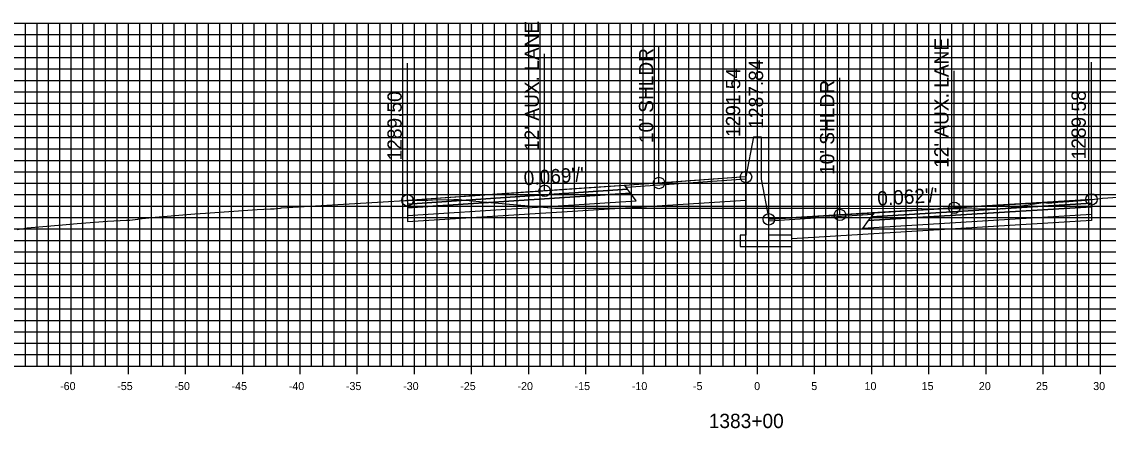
# Model space of a CAD drawing. Extents: x 674939 to 678919, y 750652 to 765176.
# Drawn here: x 678674.2 to 678769.2, y 755362.1 to 755397.7 of the extents above; entities that cross this region are included whole.
import ezdxf

# ---------------------------------------------------------------- set-up
doc = ezdxf.new("R2010")
doc.units = 0
for name, color, linetype in [('R_Alt Surface', 7, 'Continuous'), ('R_Axis', 7, 'Continuous'), ('R_Axis Annot', 7, 'Continuous'), ('R_Exist Surface', 7, 'Continuous'), ('R_Fin Surface', 7, 'Continuous'), ('R_Grid', 7, 'Continuous'), ('R_No Plot', 7, 'Continuous'), ('R_Proposed Road', 7, 'Continuous'), ('R_Xsect Elev', 7, 'Continuous'), ('R_Xsect Slope', 7, 'Continuous')]:
    doc.layers.add(name, color=color, linetype=linetype)

msp = doc.modelspace()

# ---------------------------------------------------------------- linework, layer by layer
at = {"layer": 'R_Alt Surface'}
for points in [[(678707.928, 755381.72), (678707.928, 755381.39), (678727.428, 755382.682), (678727.178, 755383.022)], [(678707.928, 755381.39), (678707.928, 755380.73), (678727.928, 755382.002), (678727.428, 755382.682)], [(678767.756, 755381.475), (678767.756, 755380.815), (678747.756, 755379.601), (678748.256, 755380.281)], [(678767.756, 755381.805), (678767.756, 755381.475), (678748.256, 755380.281), (678748.506, 755380.621)]]:
    msp.add_lwpolyline(points, close=True, dxfattribs=at)
for points in [[(678707.928, 755380.73), (678707.928, 755380.19), (678727.928, 755381.462)], [(678727.928, 755381.462), (678737.533, 755382.073)], [(678767.756, 755380.815), (678767.757, 755380.275), (678747.756, 755379.061)], [(678747.756, 755379.061), (678741.533, 755378.683)]]:
    msp.add_lwpolyline(points, dxfattribs=at)
at = {"layer": 'R_Axis'}
for p, q in [((678678.533, 755366.851), (678678.533, 755368.251)), ((678683.533, 755366.851), (678683.533, 755368.251)), ((678688.533, 755366.851), (678688.533, 755368.251)), ((678693.533, 755366.851), (678693.533, 755368.251)), ((678698.533, 755366.851), (678698.533, 755368.251)), ((678703.533, 755366.851), (678703.533, 755368.251)), ((678708.533, 755366.851), (678708.533, 755368.251)), ((678713.533, 755366.851), (678713.533, 755368.251)), ((678718.533, 755366.851), (678718.533, 755368.251)), ((678723.533, 755366.851), (678723.533, 755368.251)), ((678728.533, 755366.851), (678728.533, 755368.251)), ((678733.533, 755366.851), (678733.533, 755368.251)), ((678738.533, 755366.851), (678738.533, 755368.251)), ((678743.533, 755366.851), (678743.533, 755368.251)), ((678748.533, 755366.851), (678748.533, 755368.251)), ((678753.533, 755366.851), (678753.533, 755368.251)), ((678758.533, 755366.851), (678758.533, 755368.251)), ((678763.533, 755366.851), (678763.533, 755368.251)), ((678768.533, 755366.851), (678768.533, 755368.251)), ((678638.533, 755367.551), (678838.533, 755367.551))]:
    msp.add_line(p, q, dxfattribs=at)
at = {"layer": 'R_Exist Surface'}
msp.add_lwpolyline([(678673.793, 755379.495), (678674.561, 755379.617), (678674.677, 755379.641), (678677.773, 755379.916), (678679.035, 755380.022), (678681.683, 755380.223), (678682.251, 755380.264), (678683.348, 755380.312), (678683.649, 755380.33), (678684.339, 755380.415), (678684.426, 755380.426), (678685.309, 755380.535), (678685.519, 755380.562), (678689.334, 755380.858), (678690.278, 755380.931), (678694.783, 755381.241), (678695.955, 755381.319), (678696.277, 755381.314), (678696.763, 755381.376), (678696.84, 755381.371), (678696.916, 755381.387), (678705.816, 755381.921), (678707.713, 755382.035), (678707.881, 755382.045), (678707.928, 755382.05), (678708.091, 755382.058), (678708.112, 755382.06), (678709.441, 755382.067), (678709.712, 755382.063), (678710.044, 755382.087), (678710.111, 755382.092), (678711.986, 755382.128), (678712.348, 755382.132), (678712.381, 755382.13), (678714.238, 755381.963), (678720.822, 755381.382), (678745.82, 755381.369), (678760.005, 755381.318), (678761.621, 755381.561), (678763.528, 755381.872), (678763.615, 755381.853), (678764.01, 755381.817), (678764.801, 755381.881), (678765.758, 755381.952), (678766.89, 755382.048), (678767.498, 755382.106), (678767.677, 755382.126), (678767.756, 755382.135), (678768.01, 755382.164), (678768.725, 755382.243), (678770.086, 755382.317)], dxfattribs=at)
at = {"layer": 'R_Fin Surface'}
for points in [[(678737.533, 755384.095), (678729.928, 755383.569), (678719.928, 755382.879), (678707.928, 755382.05)], [(678767.756, 755382.135), (678755.756, 755381.393), (678745.756, 755380.775), (678739.533, 755380.391)]]:
    msp.add_lwpolyline(points, dxfattribs=at)
for points in [[(678707.928, 755382.05), (678707.928, 755381.72), (678727.178, 755383.022), (678726.928, 755383.362)], [(678727.045, 755383.202), (678737.533, 755383.935), (678737.533, 755384.095), (678726.928, 755383.362)], [(678767.756, 755382.135), (678767.756, 755381.805), (678748.506, 755380.621), (678748.756, 755380.961)], [(678748.638, 755380.801), (678739.533, 755380.231), (678739.533, 755380.391), (678748.756, 755380.961)]]:
    msp.add_lwpolyline(points, close=True, dxfattribs=at)
at = {"layer": 'R_Grid'}
for p, q in [((678638.533, 755397.551), (678838.533, 755397.551)), ((678674.533, 755367.551), (678674.533, 755397.551)), ((678675.533, 755367.551), (678675.533, 755397.551)), ((678676.533, 755367.551), (678676.533, 755397.551)), ((678677.533, 755367.551), (678677.533, 755397.551)), ((678678.533, 755367.551), (678678.533, 755397.551)), ((678679.533, 755367.551), (678679.533, 755397.551)), ((678680.533, 755367.551), (678680.533, 755397.551)), ((678681.533, 755367.551), (678681.533, 755397.551)), ((678682.533, 755367.551), (678682.533, 755397.551)), ((678683.533, 755367.551), (678683.533, 755397.551)), ((678684.533, 755367.551), (678684.533, 755397.551)), ((678685.533, 755367.551), (678685.533, 755397.551)), ((678686.533, 755367.551), (678686.533, 755397.551)), ((678687.533, 755367.551), (678687.533, 755397.551)), ((678688.533, 755367.551), (678688.533, 755397.551)), ((678689.533, 755367.551), (678689.533, 755397.551)), ((678690.533, 755367.551), (678690.533, 755397.551)), ((678691.533, 755367.551), (678691.533, 755397.551)), ((678692.533, 755367.551), (678692.533, 755397.551)), ((678693.533, 755367.551), (678693.533, 755397.551)), ((678694.533, 755367.551), (678694.533, 755397.551)), ((678695.533, 755367.551), (678695.533, 755397.551)), ((678696.533, 755367.551), (678696.533, 755397.551)), ((678697.533, 755367.551), (678697.533, 755397.551)), ((678698.533, 755367.551), (678698.533, 755397.551)), ((678699.533, 755367.551), (678699.533, 755397.551)), ((678700.533, 755367.551), (678700.533, 755397.551)), ((678701.533, 755367.551), (678701.533, 755397.551)), ((678702.533, 755367.551), (678702.533, 755397.551)), ((678703.533, 755367.551), (678703.533, 755397.551)), ((678704.533, 755367.551), (678704.533, 755397.551)), ((678705.533, 755367.551), (678705.533, 755397.551)), ((678706.533, 755367.551), (678706.533, 755397.551)), ((678707.533, 755367.551), (678707.533, 755397.551)), ((678708.533, 755367.551), (678708.533, 755397.551)), ((678709.533, 755367.551), (678709.533, 755397.551)), ((678710.533, 755367.551), (678710.533, 755397.551)), ((678711.533, 755367.551), (678711.533, 755397.551)), ((678712.533, 755367.551), (678712.533, 755397.551)), ((678713.533, 755367.551), (678713.533, 755397.551)), ((678714.533, 755367.551), (678714.533, 755397.551)), ((678715.533, 755367.551), (678715.533, 755397.551)), ((678716.533, 755367.551), (678716.533, 755397.551)), ((678717.533, 755367.551), (678717.533, 755397.551)), ((678718.533, 755367.551), (678718.533, 755397.551)), ((678719.533, 755367.551), (678719.533, 755397.551)), ((678720.533, 755367.551), (678720.533, 755397.551)), ((678721.533, 755367.551), (678721.533, 755397.551)), ((678722.533, 755367.551), (678722.533, 755397.551)), ((678723.533, 755367.551), (678723.533, 755397.551)), ((678724.533, 755367.551), (678724.533, 755397.551)), ((678725.533, 755367.551), (678725.533, 755397.551)), ((678726.533, 755367.551), (678726.533, 755397.551)), ((678727.533, 755367.551), (678727.533, 755397.551)), ((678728.533, 755367.551), (678728.533, 755397.551)), ((678729.533, 755367.551), (678729.533, 755397.551)), ((678730.533, 755367.551), (678730.533, 755397.551)), ((678731.533, 755367.551), (678731.533, 755397.551)), ((678732.533, 755367.551), (678732.533, 755397.551)), ((678733.533, 755367.551), (678733.533, 755397.551)), ((678734.533, 755367.551), (678734.533, 755397.551)), ((678735.533, 755367.551), (678735.533, 755397.551)), ((678736.533, 755367.551), (678736.533, 755397.551)), ((678737.533, 755367.551), (678737.533, 755397.551)), ((678738.533, 755367.551), (678738.533, 755397.551)), ((678739.533, 755367.551), (678739.533, 755397.551)), ((678740.533, 755367.551), (678740.533, 755397.551)), ((678741.533, 755367.551), (678741.533, 755397.551)), ((678742.533, 755367.551), (678742.533, 755397.551)), ((678743.533, 755367.551), (678743.533, 755397.551)), ((678744.533, 755367.551), (678744.533, 755397.551)), ((678745.533, 755367.551), (678745.533, 755397.551)), ((678746.533, 755367.551), (678746.533, 755397.551)), ((678747.533, 755367.551), (678747.533, 755397.551)), ((678748.533, 755367.551), (678748.533, 755397.551)), ((678749.533, 755367.551), (678749.533, 755397.551)), ((678750.533, 755367.551), (678750.533, 755397.551)), ((678751.533, 755367.551), (678751.533, 755397.551)), ((678752.533, 755367.551), (678752.533, 755397.551)), ((678753.533, 755367.551), (678753.533, 755397.551)), ((678754.533, 755367.551), (678754.533, 755397.551)), ((678755.533, 755367.551), (678755.533, 755397.551)), ((678756.533, 755367.551), (678756.533, 755397.551)), ((678757.533, 755367.551), (678757.533, 755397.551)), ((678758.533, 755367.551), (678758.533, 755397.551)), ((678759.533, 755367.551), (678759.533, 755397.551)), ((678760.533, 755367.551), (678760.533, 755397.551)), ((678761.533, 755367.551), (678761.533, 755397.551)), ((678762.533, 755367.551), (678762.533, 755397.551)), ((678763.533, 755367.551), (678763.533, 755397.551)), ((678764.533, 755367.551), (678764.533, 755397.551)), ((678765.533, 755367.551), (678765.533, 755397.551)), ((678766.533, 755367.551), (678766.533, 755397.551)), ((678767.533, 755367.551), (678767.533, 755397.551)), ((678768.533, 755367.551), (678768.533, 755397.551)), ((678638.533, 755396.551), (678838.533, 755396.551)), ((678638.533, 755395.551), (678838.533, 755395.551)), ((678638.533, 755394.551), (678838.533, 755394.551)), ((678638.533, 755393.551), (678838.533, 755393.551)), ((678638.533, 755392.551), (678838.533, 755392.551)), ((678638.533, 755391.551), (678838.533, 755391.551)), ((678638.533, 755390.551), (678838.533, 755390.551)), ((678638.533, 755389.551), (678838.533, 755389.551)), ((678638.533, 755388.551), (678838.533, 755388.551)), ((678638.533, 755387.551), (678838.533, 755387.551)), ((678638.533, 755386.551), (678838.533, 755386.551)), ((678638.533, 755385.551), (678838.533, 755385.551)), ((678638.533, 755384.551), (678838.533, 755384.551)), ((678638.533, 755383.551), (678838.533, 755383.551)), ((678638.533, 755382.551), (678838.533, 755382.551)), ((678638.533, 755381.551), (678838.533, 755381.551)), ((678638.533, 755380.551), (678838.533, 755380.551)), ((678638.533, 755379.551), (678838.533, 755379.551)), ((678638.533, 755378.551), (678838.533, 755378.551)), ((678638.533, 755377.551), (678838.533, 755377.551)), ((678638.533, 755376.551), (678838.533, 755376.551)), ((678638.533, 755375.551), (678838.533, 755375.551)), ((678638.533, 755374.551), (678838.533, 755374.551)), ((678638.533, 755373.551), (678838.533, 755373.551)), ((678638.533, 755372.551), (678838.533, 755372.551)), ((678638.533, 755371.551), (678838.533, 755371.551)), ((678638.533, 755370.551), (678838.533, 755370.551)), ((678638.533, 755369.551), (678838.533, 755369.551)), ((678638.533, 755368.551), (678838.533, 755368.551)), ((678638.533, 755367.551), (678838.533, 755367.551))]:
    msp.add_line(p, q, dxfattribs=at)
at = {"layer": 'R_No Plot'}
for centre in [(678737.533, 755384.095), (678719.928, 755382.879), (678729.928, 755383.569), (678707.928, 755382.05), (678767.756, 755382.135), (678755.756, 755381.393), (678739.533, 755380.391), (678745.756, 755380.775)]:
    msp.add_circle(centre, 0.5, dxfattribs=at)
at = {"layer": 'R_Proposed Road'}
for points in [[(678738.203, 755387.595), (678737.533, 755384.095)], [(678738.203, 755387.595), (678738.203, 755387.595)], [(678738.203, 755387.595), (678738.863, 755387.595)], [(678738.863, 755387.595), (678738.863, 755383.891)], [(678737.533, 755384.095), (678737.533, 755379.016), (678737.033, 755379.016), (678737.033, 755378.016), (678741.533, 755378.016), (678741.533, 755379.016), (678739.533, 755379.016), (678739.533, 755380.391)], [(678738.863, 755383.891), (678739.533, 755380.391)]]:
    msp.add_lwpolyline(points, dxfattribs=at)
at = {"layer": 'R_Xsect Elev'}
for p, q in [((678737.533, 755384.095), (678737.533, 755396.095)), ((678719.928, 755382.879), (678719.928, 755394.879)), ((678729.928, 755383.569), (678729.928, 755395.569)), ((678707.928, 755382.05), (678707.928, 755394.05)), ((678767.756, 755382.135), (678767.756, 755394.135)), ((678745.756, 755380.775), (678745.756, 755392.775)), ((678755.756, 755381.393), (678755.756, 755393.393)), ((678739.533, 755380.391), (678739.533, 755392.391))]:
    msp.add_line(p, q, dxfattribs=at)

# ---------------------------------------------------------------- texts
at = {"layer": 'R_Axis Annot'}
for s, height, p in [('-60', 0.7, (678677.552, 755365.451)), ('-55', 0.7, (678682.546, 755365.451)), ('-50', 0.7, (678687.552, 755365.451)), ('-45', 0.7, (678692.546, 755365.451)), ('-40', 0.7, (678697.552, 755365.451)), ('-35', 0.7, (678702.546, 755365.451)), ('-30', 0.7, (678707.552, 755365.451)), ('-25', 0.7, (678712.546, 755365.451)), ('-20', 0.7, (678717.552, 755365.451)), ('-15', 0.7, (678722.546, 755365.451)), ('-10', 0.7, (678727.552, 755365.451)), ('-5', 0.7, (678732.896, 755365.451)), ('0', 0.7, (678738.252, 755365.451)), ('5', 0.7, (678743.246, 755365.451)), ('10', 0.7, (678747.902, 755365.451)), ('15', 0.7, (678752.896, 755365.451)), ('20', 0.7, (678757.902, 755365.451)), ('25', 0.7, (678762.896, 755365.451)), ('30', 0.7, (678767.902, 755365.451)), ('1383+00', 1.25, (678734.281, 755362.126))]:
    msp.add_text(s, height=height, dxfattribs=at).set_placement(p)
at = {"layer": 'R_Xsect Elev'}
for s, p in [("12' AUX. LANE", (678719.428, 755386.379)), ("12' AUX. LANE", (678755.256, 755384.893)), ("10' SHLDR", (678729.428, 755387.069)), ('1287.84', (678739.033, 755388.324)), ('1291.54', (678737.033, 755387.595)), ("10' SHLDR", (678745.256, 755384.275)), ('1289.50', (678707.428, 755385.55)), ('1289.58', (678767.256, 755385.635))]:
    msp.add_text(s, height=1.25, rotation=90, dxfattribs=at).set_placement(p)
at = {"layer": 'R_Xsect Slope'}
for s, rotation, p in [("0.069'/'", 3.95177, (678718.137, 755383.356)), ("0.062'/'", 3.53719, (678749.053, 755381.58))]:
    msp.add_text(s, height=1.25, rotation=rotation, dxfattribs=at).set_placement(p)

doc.saveas('drawing.dxf')
